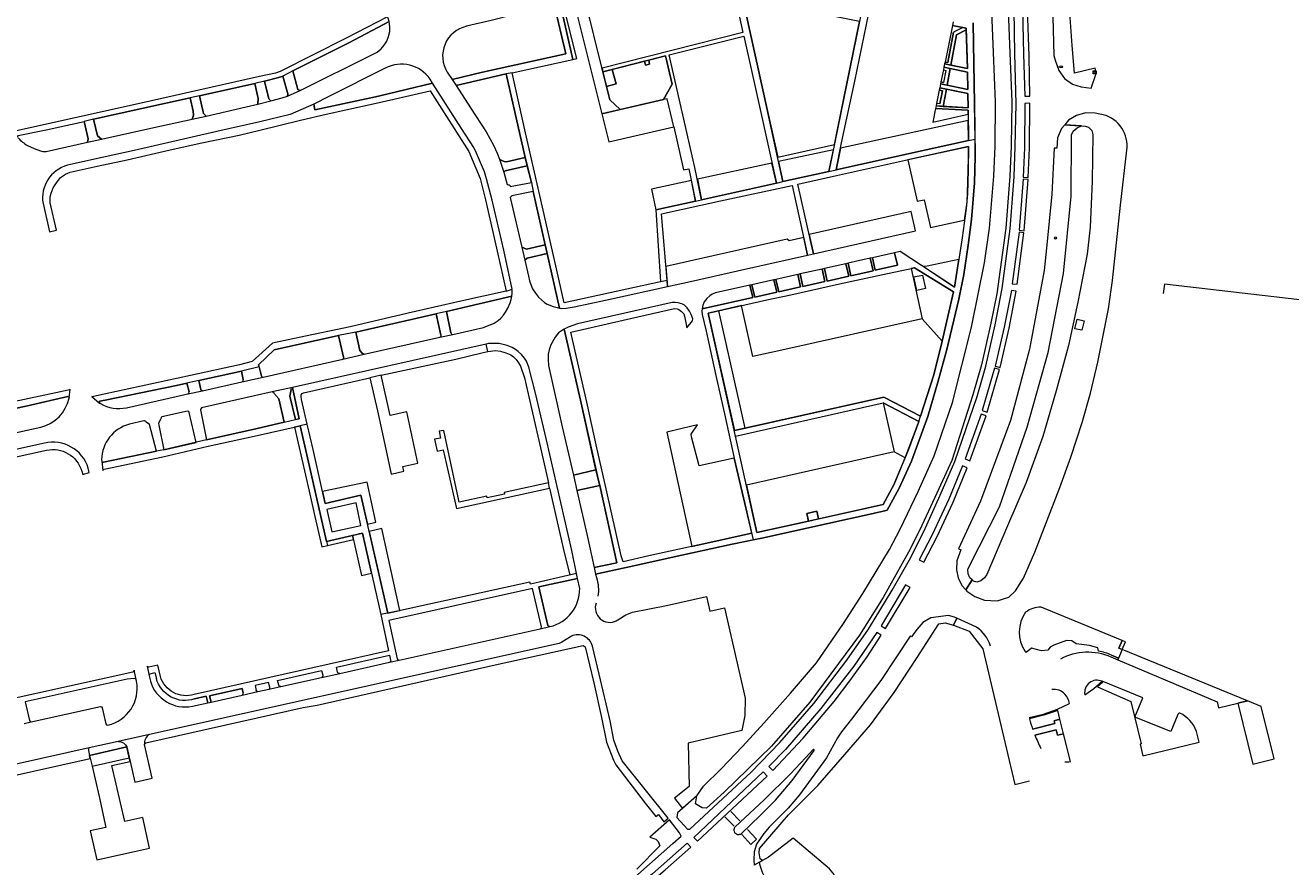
# Model space of a CAD drawing. Header units: metres. Extents: x 209813 to 223847, y 571801 to 587119.
# Tile 463 of 656: x 214583 to 214927, y 580906 to 581135. Entities that reach past the tile are written whole.
import ezdxf
from ezdxf.enums import TextEntityAlignment as Align

# ---------------------------------------------------------------- set-up
doc = ezdxf.new("R2010")
doc.units = ezdxf.units.M
for name, color, linetype, lineweight in [('B-RO-GK-BESCHOEIING-G', 8, 'GK-BESCHOEIING', 0), ('B-RO-GR-BEPLANTING_CULTUUR_BOSPLANTSOEN-GV', 8, 'Continuous', 0), ('B-RO-GR-BEPLANTING_CULTUUR_HEESTERS-GV', 8, 'Continuous', 0), ('B-RO-GR-GROENVOORZIENING-GV', 8, 'Continuous', 0), ('B-RO-GR-HAAG-GV', 8, 'Continuous', 0), ('B-RO-IE-MEUBILAIR_WEGMEUBILAIR-S', 8, 'Continuous', 0), ('B-RO-KL-DATA_CAI-S', 8, 'Continuous', 0), ('B-RO-KL-WATER_BRANDLEIDING_PUT-S', 8, 'Continuous', 0), ('B-RO-OG-TERREIN_CULTUURSCHEIDING-GV', 8, 'Continuous', 0), ('B-RO-OG-WEG-GV', 8, 'Continuous', 0), ('B-RO-VH-VERHARDING_GRASBETONSTEEN-GV', 8, 'Continuous', 0), ('B-RO-VH-VERHARDING_HALFVERHARDING_GRIND-GV', 8, 'Continuous', 0), ('B-RO-VH-VERHARDING_OPEN-GV', 8, 'Continuous', 0), ('B-RO-VH-VERHARDING_STRAATBAKSTEEN-GV', 8, 'Continuous', 0), ('B-RO-VH-VERHARDING_TEGEL-GV', 8, 'Continuous', 0), ('B-RO-VW-MARKERING-G', 8, 'Continuous', 0)]:
    doc.layers.add(name, color=color, linetype=linetype, lineweight=lineweight)
doc.styles.add('NLCS-ISO', font='txt')
doc.linetypes.add('GK-BESCHOEIING', pattern='A,30,-5,[1,NLCS.shx,S=1,R=0,X=0,Y=0],-5', length=40)

# ---------------------------------------------------------------- blocks, each defined once
blk = doc.blocks.new('SIE-WEG_PAAL_RECLAMEBORD-SO')
at = {"color": 0, "linetype": 'ByBlock', "lineweight": 18}
blk.add_circle((0, 0), 1.5, dxfattribs=at)
at = {"color": 0, "linetype": 'ByBlock', "lineweight": 18, "style": 'NLCS-ISO'}
blk.add_text('rb', height=1.5, dxfattribs=at).set_placement((0, 0.1), align=Align.MIDDLE_CENTER)
blk = doc.blocks.new('SKL-DATA_SIGNAAL_CAIKAST-SO')
at = {"color": 0, "linetype": 'ByBlock', "lineweight": 18}
for points in [[(-2, 2), (2, 2), (2, 1.68), (-2, 1.68)], [(-2, 1.52), (2, 1.52), (2, -2), (-2, -2)]]:
    blk.add_lwpolyline(points, close=True, dxfattribs=at)
at = {"color": 0, "linetype": 'ByBlock', "lineweight": 18, "style": 'NLCS-ISO'}
blk.add_text('cai', height=1.5, dxfattribs=at).set_placement((0, 0), align=Align.MIDDLE_CENTER)
blk = doc.blocks.new('SKL-WATER_BRANDKRAAN_BRANDPUT-SO')
at = {"color": 0, "linetype": 'ByBlock', "lineweight": 18}
blk.add_ellipse((0, 0), major_axis=(2.5, 0), ratio=0.54, dxfattribs=at)
at = {"color": 0, "linetype": 'ByBlock', "lineweight": 18, "style": 'NLCS-ISO'}
blk.add_text('bk', height=1.5, dxfattribs=at).set_placement((0.2, 0), align=Align.MIDDLE_CENTER)

msp = doc.modelspace()

# ---------------------------------------------------------------- linework, layer by layer
at = {"layer": 'B-RO-GK-BESCHOEIING-G', "flags": 128}
msp.add_lwpolyline([(214966.118, 581056.154), (214943.058, 581058.638), (214892.228, 581064.578), (214891.929, 581062.021)], dxfattribs=at)
at = {"layer": 'B-RO-GR-BEPLANTING_CULTUUR_BOSPLANTSOEN-GV', "flags": 128}
for points in [[(214663.366, 581008.22), (214664.096, 581004.909), (214673.787, 581007.208), (214675.573, 580999.376), (214677.906, 580999.867), (214675.511, 581010.79)], [(214671.535, 580996.288), (214673.991, 580985.416), (214676.704, 580986.029), (214674.25, 580996.916)], [(214681.135, 580975.179), (214684.402, 580975.82), (214679.484, 580998.155), (214676.037, 580997.339)]]:
    msp.add_lwpolyline(points, close=True, dxfattribs=at)
for points in [[(214802.563, 580904.031), (214801.16, 580905.63), (214791.29, 580913.974), (214784.597, 580908.779), (214782.972, 580907.894)], [(214782.972, 580907.894), (214782.209, 580907.478)]]:
    msp.add_lwpolyline(points, dxfattribs=at)
at = {"layer": 'B-RO-GR-BEPLANTING_CULTUUR_HEESTERS-GV'}
for points in [[(214692.608, 581120.296, 0.3810118), (214680.454, 581123.269)], [(214586.816, 581025.703, 0.2775082), (214594.529, 581033.539)], [(214864.058, 580962.742, -0.2327057), (214877.654, 580963.264)], [(214877.857, 580963.72, 0.0584305), (214874.326, 580964.822)], [(214875.28, 580956.629, 0.592196), (214870.579, 580952.981)], [(214865.171, 580953.094, 0.2542643), (214861.657, 580954.366)], [(214866.455, 580950.601, 0.1414738), (214865.171, 580953.094)]]:
    msp.add_lwpolyline(points, format="xyb", dxfattribs=at)
at = {"layer": 'B-RO-GR-BEPLANTING_CULTUUR_HEESTERS-GV', "flags": 128}
for points in [[(214680.454, 581123.269), (214665.1, 581115.566), (214661.002, 581113.538), (214661.325, 581111.924), (214677.773, 581115.528), (214678.972, 581115.803), (214693.316, 581119.232), (214692.608, 581120.296)], [(214594.136, 581034.06), (214583.175, 581031.506), (214573.786, 581029.468), (214575.035, 581023.619)], [(214654.834, 581035.938), (214654.534, 581034.159), (214656.009, 581027.764), (214657.053, 581028.004), (214655.204, 581036.509)], [(214594.529, 581033.539), (214594.546, 581033.706)], [(214575.585, 581023.232), (214586.816, 581025.703)], [(214664.484, 580994.656), (214659.859, 581015.017), (214657.31, 581026.084), (214655.805, 581025.744), (214659.781, 581008.335), (214661.306, 581001.381), (214663.155, 580993.212), (214664.731, 580993.568)], [(214874.326, 580964.822), (214874.088, 580965.741), (214871.889, 580966.306), (214868.202, 580966.836), (214867.105, 580967.576), (214865.611, 580967.708), (214862.215, 580966.465), (214861.161, 580965.903), (214860.513, 580965.047), (214858.779, 580964.885), (214856.119, 580965.649), (214854.628, 580964.417)], [(214877.654, 580963.264), (214879.556, 580962.458), (214879.751, 580962.919), (214877.857, 580963.72)], [(214668.061, 580958.771), (214681.589, 580961.785)], [(214870.575, 580952.974), (214873.062, 580954.692), (214875.28, 580956.629)], [(214855.441, 580946.738), (214859.361, 580947.677), (214863.15, 580949.024), (214866.455, 580950.601)]]:
    msp.add_lwpolyline(points, dxfattribs=at)
for points in [[(214671.789, 580995.163), (214671.535, 580996.288), (214664.484, 580994.656), (214664.731, 580993.568)], [(214922.096, 580935.537), (214918.497, 580949.769), (214914.805, 580951.283), (214912.225, 580950.657), (214916.304, 580934.131)]]:
    msp.add_lwpolyline(points, close=True, dxfattribs=at)
at = {"layer": 'B-RO-GR-GROENVOORZIENING-GV', "flags": 128}
for points in [[(214832.589, 581124.964), (214832.485, 581124.454), (214834.177, 581124.11), (214835.691, 581132.35), (214838.36, 581133.682), (214838.345, 581134.163), (214837.445, 581134.346), (214834.857, 581133.084)], [(214837.445, 581134.346), (214834.615, 581134.922), (214832.589, 581124.964), (214833.388, 581124.837), (214834.857, 581133.084)], [(214831.49, 581119.561), (214831.382, 581119.032), (214833.143, 581118.674), (214834.026, 581123.186), (214832.299, 581123.537), (214832.165, 581122.878), (214832.854, 581122.7), (214832.22, 581119.395)], [(214832.165, 581122.878), (214831.49, 581119.561), (214832.22, 581119.395)], [(214831.139, 581113.616), (214830.291, 581113.668), (214830.157, 581113.011), (214832.078, 581112.898), (214833.03, 581117.597), (214831.167, 581117.976), (214831.036, 581117.331)], [(214831.139, 581113.616), (214831.94, 581117.127), (214831.036, 581117.331), (214830.291, 581113.668)]]:
    msp.add_lwpolyline(points, dxfattribs=at)
for points in [[(214812.865, 581071.767), (214813.624, 581068.357), (214819.639, 581069.706), (214818.885, 581073.12)], [(214799.206, 581068.695), (214793.215, 581067.35), (214793.973, 581063.951), (214799.909, 581065.282)], [(214805.668, 581070.141), (214799.819, 581068.832), (214800.523, 581065.42), (214806.442, 581066.747)], [(214806.235, 581070.267), (214807.009, 581066.874), (214813.038, 581068.226), (214812.28, 581071.634)], [(214836.381, 581071.312), (214827.699, 581069.434), (214826.708, 581069.33), (214835.201, 581063.769)], [(214786.031, 581065.722), (214780.103, 581064.396), (214780.9, 581061.05), (214786.849, 581062.365)], [(214786.588, 581065.848), (214787.406, 581062.488), (214793.35, 581063.811), (214792.591, 581067.208)], [(214766.601, 581057.889), (214780.336, 581060.925), (214779.539, 581064.272), (214770.204, 581062.214), (214769.26, 581061.818), (214768.671, 581061.406), (214767.849, 581060.705), (214767.089, 581059.735), (214766.762, 581058.901)]]:
    msp.add_lwpolyline(points, close=True, dxfattribs=at)
at = {"layer": 'B-RO-GR-HAAG-GV', "flags": 128}
for points in [[(214838.36, 581133.682), (214838.345, 581134.163), (214837.445, 581134.346), (214834.857, 581133.084), (214833.388, 581124.837), (214832.589, 581124.964), (214832.485, 581124.454), (214834.177, 581124.11), (214835.691, 581132.35)], [(214831.382, 581119.032), (214833.143, 581118.674), (214834.026, 581123.186), (214832.299, 581123.537), (214832.165, 581122.878), (214832.854, 581122.7), (214832.22, 581119.395), (214831.49, 581119.561)], [(214830.291, 581113.668), (214830.157, 581113.011), (214832.078, 581112.898), (214833.03, 581117.597), (214831.167, 581117.976), (214831.036, 581117.331), (214831.94, 581117.127), (214831.139, 581113.616)]]:
    msp.add_lwpolyline(points, close=True, dxfattribs=at)
at = {"layer": 'B-RO-OG-TERREIN_CULTUURSCHEIDING-GV', "flags": 128}
for points in [[(214747.643, 580975.424), (214756.888, 580977.237), (214767.779, 580979.658), (214768.664, 580975.716), (214772.696, 580976.632), (214778.29, 580952.004), (214778.138, 580947.352), (214777.344, 580943.267), (214762.789, 580939.784), (214763.02, 580928.037), (214759.052, 580924.862), (214761.279, 580922.079), (214765.09, 580925.449), (214766.945, 580928.066), (214771.756, 580932.802), (214777.503, 580938.851), (214783.347, 580945.228), (214790.588, 580953.422), (214797.636, 580961.676), (214804.963, 580972.324), (214810.225, 580980.512), (214817.532, 580992.474), (214820.397, 580997.997), (214825.292, 581008.211), (214829.625, 581017.927), (214834.597, 581032.402), (214839.773, 581052.871), (214843.352, 581070.336), (214844.685, 581079.805), (214845.848, 581093.929), (214846.204, 581102.099), (214846.341, 581114.152), (214845.773, 581127.518), (214844.879, 581149.842)], [(214697.266, 581122.211), (214698.618, 581120.178), (214706.85, 581122.202), (214729.504, 581127.158), (214726.347, 581140.61), (214709.224, 581136.243), (214702.521, 581134.662)], [(214681.494, 581135.954), (214670.495, 581130.21), (214655.303, 581122.536)], [(214840.208, 581135.603), (214840.61, 581113.552), (214840.824, 581099.288), (214840.599, 581092.102), (214839.823, 581082.193), (214838.928, 581075.206), (214837.666, 581067.221), (214836.382, 581060.505), (214833.046, 581046.777), (214830.67, 581037.954), (214827.881, 581028.614), (214823.447, 581016.437), (214820.122, 581009.111), (214816.865, 581003.154), (214816.596, 581003.018), (214812.281, 581002.091), (214800.733, 580999.498), (214783.253, 580995.653), (214774.774, 580993.932), (214758.182, 580990.256), (214747.995, 580987.979), (214737.628, 580985.761), (214737.852, 580984.8)], [(214655.303, 581122.536), (214656.704, 581117.465), (214657.316, 581117.253), (214677.006, 581127)], [(214588.075, 581100.638), (214588.248, 581100.663), (214599.473, 581103.164), (214599.708, 581104.092), (214598.633, 581108.805)], [(214583.178, 581102.276), (214584.965, 581101.437), (214586.693, 581100.793)], [(214831.854, 581049.09), (214834.881, 581062.478), (214824.279, 581069.017), (214823.397, 581068.808), (214826.418, 581055.167)], [(214698.796, 581050.925), (214707.166, 581052.81), (214710.044, 581053.997), (214711.131, 581054.657), (214711.875, 581055.359), (214712.583, 581056.138), (214713.126, 581056.945), (214713.761, 581058.067), (214714.426, 581059.47), (214714.703, 581060.444), (214714.845, 581061.304), (214697.039, 581057.135), (214698.306, 581051.298)], [(214778.305, 581025.422), (214815.963, 581033.89), (214825.921, 581028.692), (214829.512, 581039.936), (214831.854, 581049.09), (214826.418, 581055.167), (214788.206, 581046.634), (214780.37, 581044.898), (214777.291, 581058.734), (214771.13, 581057.332)], [(214695.559, 581050.681), (214694.235, 581056.494), (214672.42, 581051.523), (214673.529, 581046.528), (214674.2, 581045.849), (214674.456, 581045.65), (214674.744, 581045.501), (214695.284, 581050.131)], [(214669.111, 581044.71), (214667.746, 581050.596), (214650.249, 581046.677), (214646.024, 581042.676), (214646.797, 581039.528)], [(214641.835, 581038.63), (214641.326, 581040.943), (214629.732, 581038.393), (214630.322, 581035.971)], [(214647.263, 581039.315), (214668.901, 581044.199)], [(214627.151, 581035.284), (214626.544, 581037.689), (214623.685, 581037.06), (214604.278, 581033.052), (214602.803, 581032.729), (214602.735, 581032.494), (214602.806, 581032.259), (214603.007, 581032.096)], [(214630.748, 581035.615), (214641.471, 581038.049)], [(214610.138, 581030.976), (214626.81, 581034.74)], [(214630.26, 581030.413), (214631.867, 581022.284), (214645.581, 581025.371), (214652.953, 581027.063), (214651.514, 581033.417), (214650.186, 581034.911)], [(214649.717, 581035.268), (214630.508, 581030.934)], [(214821.763, 581017.393), (214825.032, 581026.006), (214825.443, 581027.249), (214815.769, 581032.299), (214818.769, 581018.955)], [(214614.832, 581027.415), (214610.886, 581026.495)], [(214619.457, 581027.96), (214618.816, 581026.805), (214618.86, 581026.258), (214620.293, 581019.536), (214629.062, 581021.544), (214627.17, 581029.682)], [(214626.68, 581030.06), (214619.747, 581028.498)], [(214603.822, 581016.155), (214618.231, 581019.142), (214616.382, 581026.393), (214615.438, 581027.063)], [(214603.33, 581016.848), (214603.362, 581016.474)], [(214733.305, 580981.817), (214732.697, 580984.58), (214722.202, 580982.26), (214724.646, 580971.791)], [(214722.874, 580971.428), (214720.425, 580981.871), (214681.386, 580973.164), (214683.707, 580962.708)], [(214880.739, 580965.253), (214879.843, 580965.62), (214880.739, 580967.736), (214858.697, 580976.775)], [(214743.244, 580973.071), (214744.132, 580973.57)], [(214841.144, 580971.36), (214835.767, 580973.819), (214834.913, 580971.903), (214839.192, 580970.213), (214842.883, 580965.463), (214851.602, 580928.568), (214855.533, 580929.522)], [(214684.226, 580962.372), (214722.534, 580970.905)], [(214877.857, 580963.72), (214879.751, 580962.919)], [(214612.187, 580957.362), (214610.32, 580957.215), (214582.6, 580951.078), (214583.776, 580945.927)], [(214612.825, 580956.617), (214612.722, 580957.078)], [(214616.253, 580958.145), (214616.583, 580956.691)], [(214649.061, 580955.004), (214648.741, 580956.308), (214645.045, 580955.466), (214645.315, 580954.159)], [(214652.026, 580955.2), (214663.093, 580957.665)], [(214895.844, 580947.609), (214893.932, 580942.935), (214884.233, 580946.902), (214886.359, 580952.098), (214875.28, 580956.629), (214875.491, 580956.388), (214874.075, 580955.152), (214883.067, 580951.08), (214885.905, 580939.598), (214885.595, 580939.521)], [(214628.025, 580949.854), (214632.171, 580950.777), (214631.775, 580952.544), (214628.598, 580951.806)], [(214641.811, 580953.386), (214641.51, 580954.657), (214632.65, 580952.704), (214633.075, 580950.979), (214641.51, 580952.858)], [(214645.812, 580953.816), (214648.764, 580954.473)], [(214584.224, 580945.588), (214602.999, 580949.741)], [(214603.501, 580949.373), (214604.468, 580945.036)], [(214856.411, 580943.613), (214862.417, 580945.107), (214862.222, 580945.893), (214863.82, 580946.291), (214863.219, 580948.708), (214859.456, 580947.371), (214855.516, 580946.427)], [(214605.011, 580944.701), (214605.031, 580944.706)], [(214866.672, 580934.825), (214864.805, 580942.331), (214863.207, 580941.934), (214862.846, 580943.386), (214857.038, 580941.941)], [(214885.595, 580939.521), (214886.374, 580936.312), (214901.665, 580940.025), (214900.945, 580943.014)], [(214600.736, 580933.548), (214602.63, 580925.291), (214604.477, 580916.86), (214600.26, 580915.941), (214602.011, 580908.095), (214612.244, 580910.356), (214616.325, 580911.245), (214614.497, 580919.59), (214609.689, 580918.466), (214606.128, 580933.694), (214611.066, 580934.849), (214610.848, 580935.817)]]:
    msp.add_lwpolyline(points, dxfattribs=at)
for points in [[(214809.38, 581136.005), (214808.468, 581136.143), (214792.581, 581139.315), (214783.585, 581141.086), (214781.042, 581141.84), (214780.246, 581142.255), (214779.164, 581143.068), (214778.373, 581143.865), (214776.935, 581145.774), (214776.708, 581146.197), (214784.43, 581111.257), (214787.104, 581099.063), (214802.536, 581102.546), (214805.042, 581114.722)], [(214730.282, 581138.762), (214732.215, 581139.276), (214731.972, 581140.247), (214728.35, 581139.282), (214731.429, 581125.624), (214732.47, 581125.884), (214729.315, 581138.505)], [(214834.177, 581124.11), (214838.684, 581123.193), (214838.36, 581133.682), (214835.691, 581132.35)], [(214750.926, 581125.166), (214742.111, 581122.921), (214743.17, 581119.051), (214740.607, 581118.32), (214741.513, 581114.679), (214744.303, 581112.017), (214756.09, 581114.745), (214758.406, 581118.97), (214756.652, 581126.625), (214752.067, 581125.457), (214752.304, 581124.35), (214751.154, 581124.104)], [(214653.886, 581115.712), (214653.985, 581116.278), (214652.556, 581121.133), (214651.102, 581120.617), (214647.639, 581119.762), (214648.781, 581114.958), (214649.301, 581114.391), (214652.411, 581115.23)], [(214699.678, 581118.585), (214703.618, 581112.542), (214707.858, 581105.952), (214709.849, 581102.385), (214710.877, 581100.188), (214711.479, 581098.565), (214712.111, 581098.179), (214712.793, 581097.905), (214713.351, 581097.848), (214718.482, 581098.981), (214713.301, 581121.724)], [(214834.026, 581123.186), (214833.143, 581118.674), (214838.781, 581117.527), (214838.701, 581122.235)], [(214629.928, 581115.75), (214631.04, 581110.974), (214631.741, 581110.283), (214642.604, 581112.768), (214645.808, 581113.543), (214645.877, 581115.073), (214644.99, 581119.153)], [(214832.078, 581112.898), (214838.858, 581112.501), (214838.799, 581116.424), (214833.03, 581117.597)], [(214603.263, 581104.011), (214617.573, 581107.146), (214627.911, 581109.448), (214628.292, 581110.549), (214628.203, 581111.592), (214627.408, 581115.246), (214601.155, 581109.41), (214602.232, 581104.889)], [(214838.875, 581110.747), (214838.864, 581111.851), (214830.027, 581112.37), (214829.255, 581108.576)], [(214839.945, 580984.22), (214838.212, 580981.476), (214838.541, 580981.106), (214840.676, 580979.644), (214843.293, 580978.669), (214846.809, 580978.51), (214849.909, 580979.494), (214851.732, 580981.213), (214853.921, 580984.692), (214856.996, 580991.723), (214863.771, 581009.33), (214866.824, 581017.572), (214869.899, 581027.012), (214872.11, 581034.921), (214874.144, 581043.345), (214877.065, 581057.898), (214878.14, 581065.584), (214880.308, 581086.053), (214882.005, 581101.009), (214882.072, 581101.793), (214882.07, 581102.579), (214881.997, 581103.362), (214881.855, 581104.135), (214881.646, 581104.893), (214881.369, 581105.629), (214881.028, 581106.338), (214880.626, 581107.013), (214880.165, 581107.65), (214879.649, 581108.244), (214879.082, 581108.789), (214878.469, 581109.282), (214877.815, 581109.718), (214877.125, 581110.095), (214876.404, 581110.408), (214873.404, 581111.07), (214870.734, 581111.12), (214868.354, 581110.386), (214866.175, 581109.132), (214865.128, 581107.886), (214870.684, 581107.532), (214871.633, 581107.227), (214872.488, 581106.333), (214872.742, 581105.269), (214872.555, 581092.58), (214872.059, 581080.022), (214871.271, 581072.722), (214868.709, 581059.724), (214866.123, 581047.927), (214862.803, 581035.598), (214859.16, 581023.158), (214854.644, 581010.655), (214849.549, 580998.916), (214844.004, 580985.667), (214843.353, 580984.714), (214842.295, 580983.919), (214841.286, 580983.588), (214840.34, 580983.877)], [(214838.891, 581109.078), (214804.195, 581101.533), (214802.964, 581095.621), (214822.164, 581099.876), (214838.944, 581103.615)], [(214802.24, 581101.108), (214787.365, 581097.874), (214788.552, 581092.463), (214801.029, 581095.224)], [(214837.877, 581081.936), (214838.582, 581086.843), (214838.786, 581092.302), (214838.952, 581098.84), (214838.938, 581101.977), (214822.47, 581098.409), (214824.985, 581087.124), (214826.954, 581087.512), (214828.69, 581079.962), (214837.343, 581081.892)], [(214719.014, 581096.752), (214713.017, 581095.337), (214712.674, 581094.978), (214713.564, 581091.622), (214713.951, 581091.618), (214714.141, 581091.564), (214714.354, 581091.334), (214714.427, 581091.091), (214720.155, 581092.231)], [(214785.562, 581097.482), (214765.291, 581093.073), (214766.435, 581087.533), (214786.769, 581092.001)], [(214753.999, 581084.782), (214764.779, 581087.18), (214763.637, 581092.714), (214752.791, 581090.356)], [(214717.557, 581074.631), (214718.788, 581074.111), (214723.944, 581075.269), (214720.622, 581089.787), (214714.842, 581088.547), (214714.392, 581088.172)], [(214824.559, 581079.04), (214823.38, 581084.331), (214795.648, 581078.118), (214796.837, 581072.806)], [(214757.182, 581063.934), (214763.371, 581065.291), (214776.179, 581068.188), (214795.241, 581072.449), (214794.187, 581077.257), (214790.22, 581076.368), (214789.653, 581076.775), (214756.724, 581069.398)], [(214718.404, 581071.051), (214719.362, 581066.776), (214719.677, 581065.464), (214719.995, 581064.471), (214720.503, 581063.321), (214721.262, 581062.093), (214722.075, 581061.067), (214723.71, 581059.613), (214724.491, 581059.097), (214726.045, 581058.468), (214727.121, 581058.188), (214727.795, 581058.073), (214724.462, 581072.889), (214719.038, 581071.67)], [(214827.26, 581063.405), (214824.91, 581062.881), (214824.097, 581066.525), (214826.447, 581067.049)], [(214778.305, 581025.422), (214771.13, 581057.332), (214768.183, 581056.662), (214775.332, 581024.753)], [(214869.788, 581052.033), (214867.899, 581052.469), (214868.495, 581055.067), (214870.413, 581054.595)], [(214731.58, 581012.679), (214737.713, 581014.084), (214733.493, 581032.994), (214729.109, 581052.376), (214728.624, 581052.101), (214727.549, 581051.326), (214726.595, 581050.182), (214725.467, 581048.087), (214725.006, 581046.746), (214724.738, 581045.543), (214724.682, 581044.057), (214724.817, 581042.456), (214728.57, 581025.813)], [(214765.301, 581026.338), (214756.998, 581024.36), (214763.734, 580993.255), (214765.765, 580993.695), (214780.038, 580996.881), (214778.221, 581004.93), (214775.291, 581017.273), (214765.729, 581015.188), (214763.637, 581023.036), (214763.545, 581023.824)], [(214795.522, 581000.165), (214795.045, 581002.249), (214797.743, 581002.866), (214798.223, 581000.766), (214815.817, 581004.716), (214818.635, 581010.067), (214821.763, 581017.393), (214818.769, 581018.955), (214778.613, 581009.926), (214781.454, 580997.045)], [(214737.218, 580987.516), (214743.391, 580988.839), (214738.758, 581009.83), (214732.54, 581008.461), (214735.31, 580996.244)], [(214664.573, 581003.306), (214665.907, 580997.274), (214673.813, 580999.005), (214672.52, 581005.164)], [(214912.225, 580950.657), (214914.805, 580951.283), (214880.739, 580965.253), (214879.556, 580962.458), (214906.569, 580951.027), (214906.975, 580949.382)], [(214600.736, 580933.548), (214610.848, 580935.817), (214610.17, 580938.758), (214600.072, 580936.484)]]:
    msp.add_lwpolyline(points, close=True, dxfattribs=at)
at = {"layer": 'B-RO-OG-TERREIN_CULTUURSCHEIDING-GV'}
for points in [[(214677.006, 581127, 0.3609573), (214681.494, 581135.954)], [(214702.521, 581134.662, 0.5153998), (214697.266, 581122.211)], [(214580.678, 581104.363, 0.086967), (214583.178, 581102.276)], [(214586.693, 581100.793, 0.1209412), (214588.075, 581100.638)], [(214698.306, 581051.298, 0.4319723), (214698.796, 581050.925)], [(214641.471, 581038.049, 0.4070832), (214641.835, 581038.63)], [(214646.797, 581039.528, 0.3109343), (214647.263, 581039.315)], [(214626.81, 581034.74, 0.3936022), (214627.151, 581035.284)], [(214603.007, 581032.096, 0.1803613), (214610.138, 581030.976)], [(214630.508, 581030.934, 0.3977388), (214630.26, 581030.413)], [(214615.438, 581027.063, 0.3720251), (214614.832, 581027.415)], [(214619.747, 581028.498, 0.4084662), (214619.457, 581027.96)], [(214627.17, 581029.682, 0.3988164), (214626.68, 581030.06)], [(214610.886, 581026.495, 0.3357186), (214603.33, 581016.848)], [(214603.362, 581016.474, 0.379053), (214603.822, 581016.155)], [(214737.852, 580984.8, -0.1168683), (214738.234, 580979.752)], [(214725.191, 580971.496, 0.3552433), (214733.293, 580981.809)], [(214737.759, 580977.89, 0.6863067), (214743.283, 580973.09)], [(214858.697, 580976.775, 0.1745613), (214854.513, 580975.395)], [(214744.132, 580973.57, -0.0974558), (214747.643, 580975.424)], [(214854.513, 580975.395, 0.3143719), (214854.372, 580964.755)], [(214722.534, 580970.905, 0.3948261), (214722.874, 580971.428)], [(214844.97, 580966.179, 0.1735622), (214841.144, 580971.36)], [(214683.707, 580962.708, 0.4082594), (214684.226, 580962.372)], [(214854.372, 580964.755, 0.0160646), (214854.628, 580964.417)], [(214616.578, 580958.652, 0.3993843), (214616.253, 580958.145)], [(214605.031, 580944.706, 0.4046302), (214612.825, 580956.617)], [(214612.722, 580957.078, 0.4040003), (214612.187, 580957.362)], [(214616.583, 580956.691, 0.3900234), (214628.025, 580949.854)], [(214628.598, 580951.806, -0.4310515), (214618.222, 580957.357)], [(214648.764, 580954.473, 0.4128375), (214649.061, 580955.004)], [(214641.51, 580952.858, 0.4038769), (214641.811, 580953.386)], [(214602.999, 580949.741, -0.3862499), (214603.501, 580949.373)], [(214583.776, 580945.927, 0.3033239), (214584.224, 580945.588)], [(214604.468, 580945.036, 0.4042528), (214605.011, 580944.701)], [(214855.516, 580946.427, 0.0159594), (214856.411, 580943.613)], [(214896.434, 580947.977, 0.3887222), (214895.844, 580947.609)], [(214900.945, 580943.014, 0.1975969), (214896.434, 580947.977)], [(214857.038, 580941.941, 0.0209924), (214858.634, 580938.374)], [(214865.141, 580934.709, 0.0494071), (214866.672, 580934.825)]]:
    msp.add_lwpolyline(points, format="xyb", dxfattribs=at)
at = {"layer": 'B-RO-OG-WEG-GV', "flags": 128}
for points in [[(214861.928, 581137.217), (214862.212, 581126.777), (214862.533, 581125.448), (214863.498, 581122.656), (214865.047, 581120.515), (214867.218, 581118.907), (214869.573, 581118.224), (214872.339, 581117.864), (214873.709, 581121.843), (214873.362, 581123.319), (214867.811, 581121.95), (214867.173, 581129.464), (214866.209, 581142.209)], [(214855.039, 581139.42), (214853.686, 581139.342), (214853.912, 581127.05), (214854.262, 581115.649), (214855.626, 581115.694), (214855.459, 581126.524)], [(214855.215, 581093.582), (214855.533, 581101.56), (214855.656, 581113.744), (214854.322, 581113.681), (214854.155, 581101.667), (214853.821, 581093.668)], [(214860.198, 581074.385), (214859.586, 581068.29), (214855.585, 581046.888), (214850.349, 581027.517), (214842.217, 581005.624), (214836.288, 580992.654), (214836.9, 580992.374), (214835.813, 580989.388), (214835.754, 580986.939), (214836.184, 580984.773), (214837.122, 580982.7), (214838.212, 580981.476), (214839.945, 580984.22), (214839.371, 580984.72), (214838.842, 580985.834), (214838.781, 580986.99), (214839.159, 580987.868), (214847.391, 581004.057), (214854.88, 581025.674), (214860.627, 581046.039), (214864.803, 581067.475), (214866.88, 581088.525), (214866.95, 581105.171), (214867.437, 581106.16), (214868.543, 581107.101), (214869.649, 581107.598), (214865.128, 581107.886), (214864.266, 581106.86), (214863.21, 581104.37), (214862.99, 581101.541), (214862.26, 581101.543), (214861.665, 581089.009)], [(214852.765, 581079.21), (214854.085, 581079.052), (214855.194, 581093.068), (214853.8, 581093.158)], [(214852.197, 581064.537), (214854.038, 581078.544), (214852.723, 581078.706), (214850.89, 581064.701)], [(214847.54, 581041.938), (214850.012, 581052.581), (214851.952, 581062.677), (214850.648, 581062.852), (214848.67, 581052.873), (214846.222, 581042.326)], [(214842.714, 581030.234), (214844.048, 581029.811), (214847.368, 581041.333), (214846.044, 581041.711)], [(214839.367, 581016.542), (214843.745, 581028.795), (214842.42, 581029.225), (214838.096, 581017.054)], [(214826.85, 580988.977), (214830.436, 580995.965), (214834.79, 581005.277), (214838.604, 581014.664), (214837.324, 581015.184), (214833.599, 581006.159), (214829.084, 580996.469), (214825.58, 580989.615)], [(214823.082, 580982.086), (214821.834, 580982.821), (214815.248, 580971.664), (214816.454, 580970.944)], [(214785.775, 580932.36), (214794.024, 580941.128), (214802.418, 580951.163), (214806.714, 580956.745), (214811.434, 580963.287), (214815.27, 580969.138), (214814.055, 580969.912), (214807.809, 580960.742), (214798.874, 580949.179), (214789.275, 580938.103), (214784.667, 580933.462)], [(214784.286, 580930.845), (214783.202, 580931.987), (214764.282, 580914.172), (214765.295, 580913.136)], [(214748.072, 580900.039), (214748.962, 580898.921), (214756.504, 580905.407), (214763.459, 580911.535), (214762.513, 580912.595), (214753.047, 580904.252)]]:
    msp.add_lwpolyline(points, close=True, dxfattribs=at)
for points in [[(214849.747, 581138.931), (214850.176, 581127.497), (214850.744, 581114.131), (214850.607, 581102.078), (214850.251, 581093.908), (214849.088, 581079.784), (214846.703, 581061.903), (214845.072, 581053.969), (214842.483, 581042.602), (214840.115, 581034.459), (214834.455, 581016.619), (214830.339, 581007.75), (214825.744, 580997.752), (214822.627, 580991.676), (214815.821, 580979.403), (214809.333, 580969.148), (214795.841, 580950.947), (214785.435, 580938.972), (214772.586, 580926.492), (214767.72, 580922.162), (214766.558, 580922.177), (214764.786, 580923.344), (214765.09, 580925.449), (214759.9, 580920.86), (214759.722, 580919.574), (214762.635, 580916.414), (214763.2, 580916.377), (214779.871, 580931.874), (214787.691, 580939.958), (214796.966, 580950.584), (214805.926, 580962.327), (214811.768, 580970.811), (214818.264, 580981.368), (214822.938, 580989.633), (214826.845, 580997.298), (214831.296, 581007.228), (214835.278, 581016.393), (214841.328, 581034.002), (214843.665, 581042.28), (214846.231, 581053.54), (214848.138, 581063.385), (214850.326, 581079.609), (214851.392, 581093.721), (214851.646, 581102.029), (214851.931, 581113.59), (214851.604, 581127.244), (214851.401, 581139.043)], [(214782.209, 580907.478), (214782.972, 580907.894), (214782.334, 580908.382), (214782.094, 580909.975), (214782.146, 580911.198), (214790.036, 580920.312), (214798.011, 580928.312), (214805.38, 580936.732), (214812.302, 580944.804), (214818.765, 580953.558), (214824.98, 580963.097), (214830.946, 580972.197), (214832.615, 580972.55), (214834.913, 580971.903), (214835.767, 580973.819), (214835.179, 580974.081), (214833.513, 580974.462), (214828.703, 580973.886), (214826.523, 580972.626), (214824.898, 580970.725), (214823.979, 580969.312), (214823.466, 580968.703), (214823.09, 580968.857), (214815.116, 580956.861), (214807.163, 580946.342), (214804.434, 580942.865), (214803.405, 580941.285), (214800.339, 580935.823), (214793.014, 580925.714), (214789.949, 580922.117), (214784.751, 580916.927), (214783.349, 580915.216), (214781.356, 580912.385), (214780.707, 580910.295), (214780.638, 580908.051), (214780.726, 580906.67)], [(214742.788, 580898.498), (214758.643, 580912.551), (214760.856, 580914.481), (214760.446, 580915.423), (214757.716, 580918.928), (214752.38, 580914.21), (214753.984, 580913.728), (214754.64, 580913.111), (214755.054, 580911.908), (214748.82, 580905.578)], [(214782.209, 580907.478), (214780.726, 580906.67)]]:
    msp.add_lwpolyline(points, dxfattribs=at)
at = {"layer": 'B-RO-OG-WEG-GV'}
msp.add_lwpolyline([(214783.864, 580903.033, -0.1194081), (214782.209, 580907.478)], format="xyb", dxfattribs=at)
at = {"layer": 'B-RO-VH-VERHARDING_GRASBETONSTEEN-GV', "flags": 128}
for points in [[(214712.674, 581094.978), (214713.017, 581095.337), (214719.014, 581096.752), (214718.482, 581098.981), (214713.351, 581097.848), (214712.793, 581097.905), (214712.111, 581098.179), (214711.479, 581098.565)], [(214717.557, 581074.631), (214718.404, 581071.051), (214719.038, 581071.67), (214724.462, 581072.889), (214723.944, 581075.269), (214718.788, 581074.111)], [(214737.713, 581014.084), (214731.58, 581012.679), (214732.54, 581008.461), (214738.758, 581009.83)]]:
    msp.add_lwpolyline(points, close=True, dxfattribs=at)
at = {"layer": 'B-RO-VH-VERHARDING_HALFVERHARDING_GRIND-GV', "flags": 128}
msp.add_lwpolyline([(214880.739, 580967.736), (214879.843, 580965.62), (214880.739, 580965.253), (214881.634, 580967.369)], close=True, dxfattribs=at)
at = {"layer": 'B-RO-VH-VERHARDING_OPEN-GV', "flags": 128}
for points in [[(214750.926, 581125.166), (214751.154, 581124.104), (214752.304, 581124.35), (214752.067, 581125.457)], [(214740.607, 581118.32), (214743.17, 581119.051), (214742.111, 581122.921), (214739.62, 581122.286)], [(214798.223, 581000.766), (214797.743, 581002.866), (214795.045, 581002.249), (214795.522, 581000.165)]]:
    msp.add_lwpolyline(points, close=True, dxfattribs=at)
for points in [[(214616.391, 580942.147), (214607.856, 580940.247)], [(214610.17, 580938.758), (214611.066, 580934.849)], [(214611.066, 580934.849), (214612.337, 580929.198), (214617.033, 580930.254), (214615.015, 580939.414)]]:
    msp.add_lwpolyline(points, dxfattribs=at)
at = {"layer": 'B-RO-VH-VERHARDING_OPEN-GV'}
msp.add_lwpolyline([(214607.856, 580940.247, -0.3099767), (214610.17, 580938.758)], format="xyb", dxfattribs=at)
at = {"layer": 'B-RO-VH-VERHARDING_STRAATBAKSTEEN-GV', "flags": 128}
for points in [[(214744.303, 581112.017), (214741.513, 581114.679), (214734.952, 581141.041), (214731.972, 581140.247), (214739.316, 581110.864)], [(214777.294, 580915.275), (214782.313, 580920.09), (214786.492, 580924.331), (214791.06, 580929.681), (214797.054, 580937.795), (214797.013, 580937.965), (214796.893, 580938.062), (214796.74, 580938.073), (214794.684, 580935.82), (214790.549, 580931.444), (214783.403, 580924.373), (214775.525, 580917.049), (214775.397, 580916.875), (214775.301, 580916.682), (214775.239, 580916.476), (214775.213, 580916.262), (214775.224, 580916.046), (214775.272, 580915.836), (214775.41, 580915.543), (214775.541, 580915.372), (214775.7, 580915.226), (214775.881, 580915.11), (214776.184, 580914.997), (214776.398, 580914.966), (214776.613, 580914.973), (214776.824, 580915.016), (214777.025, 580915.095)]]:
    msp.add_lwpolyline(points, close=True, dxfattribs=at)
for points in [[(214863.82, 580946.291), (214862.222, 580945.893), (214862.417, 580945.107), (214856.411, 580943.613)], [(214857.038, 580941.941), (214862.846, 580943.386), (214863.207, 580941.934), (214864.805, 580942.331), (214863.82, 580946.291)]]:
    msp.add_lwpolyline(points, dxfattribs=at)
at = {"layer": 'B-RO-VH-VERHARDING_TEGEL-GV', "flags": 128}
for points in [[(214693.274, 581137.703), (214707.865, 581141.349), (214722.323, 581145.01), (214737.087, 581148.95), (214746.575, 581151.315), (214766.533, 581156.399), (214780.505, 581159.994), (214783.997, 581161.02), (214784.771, 581161.011), (214798.722, 581158.343), (214813.328, 581155.415), (214811.268, 581145.368), (214809.38, 581136.005), (214805.042, 581114.722), (214801.029, 581095.224), (214802.964, 581095.621), (214804.498, 581102.989), (214808.034, 581119.728), (214815.077, 581153.764)], [(214714.892, 581122.048), (214731.429, 581125.624), (214728.35, 581139.282), (214734.952, 581141.041), (214750.018, 581144.975), (214769.774, 581150.164), (214770.576, 581150.345), (214771.529, 581150.372), (214772.492, 581150.119), (214773.272, 581149.59), (214773.862, 581148.96), (214774.174, 581148.499), (214774.456, 581147.62), (214777.654, 581133.007), (214739.378, 581123.256), (214739.62, 581122.286), (214756.652, 581126.625), (214758.406, 581118.97), (214756.09, 581114.745)], [(214758.842, 581107.311), (214761.522, 581095.615), (214762.969, 581095.946), (214764.779, 581087.18), (214766.435, 581087.533), (214764.62, 581096.324), (214757.622, 581126.872), (214777.874, 581132.03), (214779.992, 581122.65), (214786.769, 581092.001), (214788.552, 581092.463), (214784.43, 581111.257), (214776.708, 581146.197)], [(214655.303, 581122.536), (214670.495, 581130.21), (214681.494, 581135.954), (214681.226, 581136.858), (214681.054, 581137.254), (214669.792, 581131.47), (214660.827, 581126.903), (214651.885, 581122.411), (214650.635, 581121.931), (214646.244, 581120.992), (214613.229, 581113.585), (214597.365, 581110.039), (214579.873, 581106.156), (214579.549, 581106.148), (214579.243, 581106.26), (214580.568, 581104.499)], [(214726.347, 581140.61), (214729.504, 581127.158), (214706.85, 581122.202), (214698.618, 581120.178), (214699.678, 581118.585), (214713.301, 581121.724)], [(214834.814, 581135.899), (214834.615, 581134.922), (214838.345, 581134.163), (214838.684, 581123.193), (214832.485, 581124.454), (214832.299, 581123.537), (214838.701, 581122.235), (214838.781, 581117.527), (214831.382, 581119.032), (214831.167, 581117.976), (214838.799, 581116.424), (214838.858, 581112.501), (214830.157, 581113.011), (214830.027, 581112.37), (214838.864, 581111.851), (214838.944, 581103.615), (214840.799, 581104.028), (214840.61, 581113.552), (214840.208, 581135.603)], [(214647.639, 581119.762), (214651.102, 581120.617), (214652.556, 581121.133)], [(214587.407, 581086.501), (214589.129, 581078.787), (214591.037, 581079.21), (214589.382, 581086.685), (214589.377, 581088.302), (214589.579, 581089.278), (214590.206, 581090.769), (214591.035, 581092.156), (214592.169, 581093.578), (214593.513, 581094.514), (214594.827, 581094.982), (214602.148, 581096.634), (214610.321, 581098.392), (214621.985, 581101.112), (214630.604, 581103.004), (214640.762, 581105.118), (214646.328, 581106.476), (214657.355, 581109.127), (214664.358, 581110.758), (214679.625, 581114.145), (214692.628, 581117.156), (214696.485, 581111.168), (214703.148, 581100.623), (214706.237, 581093.258), (214707.68, 581087.475), (214710.074, 581077.212), (214713.282, 581062.696), (214714.976, 581063.197), (214712.626, 581073.829), (214709.458, 581087.442), (214707.963, 581093.2), (214707.376, 581095.099), (214705.2, 581100.204), (214704.469, 581101.686), (214701.191, 581106.92), (214693.316, 581119.232), (214678.972, 581115.803), (214677.773, 581115.528), (214661.325, 581111.924), (214661.002, 581113.538), (214654.606, 581110.721), (214646.366, 581108.672), (214634.678, 581106.054), (214612.205, 581100.935), (214603.47, 581098.971), (214594.045, 581096.913)], [(214629.928, 581115.75), (214644.99, 581119.153)], [(214601.155, 581109.41), (214627.408, 581115.246)], [(214580.679, 581104.982), (214588.225, 581106.504), (214598.633, 581108.805)], [(214757.044, 581065.585), (214755.523, 581083.735), (214771.577, 581087.228), (214791.08, 581091.43), (214795.241, 581072.449), (214796.837, 581072.806), (214792.595, 581091.755), (214803.112, 581094.12), (214824.336, 581098.822), (214838.938, 581101.977), (214838.913, 581095.551), (214838.749, 581089.102), (214838.373, 581085.157), (214837.229, 581077.156), (214835.201, 581063.769), (214820.407, 581073.455), (214818.885, 581073.12), (214819.639, 581069.706), (214813.624, 581068.357), (214812.865, 581071.767), (214812.28, 581071.634), (214813.038, 581068.226), (214807.009, 581066.874), (214806.235, 581070.267), (214805.668, 581070.141), (214806.442, 581066.747), (214800.523, 581065.42), (214799.819, 581068.832), (214799.206, 581068.695), (214799.909, 581065.282), (214793.973, 581063.951), (214793.215, 581067.35), (214792.591, 581067.208), (214793.35, 581063.811), (214787.406, 581062.488), (214786.588, 581065.848), (214786.031, 581065.722), (214786.849, 581062.365), (214780.9, 581061.05), (214780.103, 581064.396), (214779.539, 581064.272), (214780.336, 581060.925), (214766.601, 581057.889), (214766.528, 581057.33), (214766.592, 581056.338), (214767.631, 581051.805), (214770.335, 581039.771), (214772.806, 581028.504), (214775.291, 581017.273), (214778.221, 581004.93), (214780.444, 580995.083), (214783.253, 580995.653), (214800.733, 580999.498), (214812.281, 581002.091), (214816.596, 581003.018), (214816.865, 581003.154), (214820.122, 581009.111), (214823.447, 581016.437), (214827.881, 581028.614), (214830.67, 581037.954), (214833.046, 581046.777), (214836.382, 581060.505), (214837.666, 581067.221), (214838.928, 581075.206), (214839.823, 581082.193), (214840.599, 581092.102), (214840.824, 581099.288), (214840.799, 581104.028)], [(214838.944, 581103.615), (214822.164, 581099.876), (214802.964, 581095.621)], [(214801.029, 581095.224), (214788.552, 581092.463)], [(214786.769, 581092.001), (214766.435, 581087.533)], [(214764.779, 581087.18), (214753.999, 581084.782), (214755.28, 581065.184)], [(214825.443, 581027.249), (214822.709, 581019.608), (214818.635, 581010.067), (214815.817, 581004.716), (214797.547, 581000.614), (214781.454, 580997.045), (214776.208, 581020.83), (214768.183, 581056.662), (214784.189, 581060.298), (214790.67, 581061.709), (214803.903, 581064.641), (214816.964, 581067.494), (214824.279, 581069.017), (214834.881, 581062.478), (214831.854, 581049.09), (214829.512, 581039.936), (214825.921, 581028.692)], [(214713.282, 581062.696), (214700.971, 581059.971), (214686.697, 581056.686), (214670.857, 581053.012), (214657.032, 581050.077), (214649.8, 581048.524), (214644.269, 581043.522), (214640.779, 581042.611), (214627.514, 581039.77), (214604.011, 581034.697), (214601.122, 581034.066), (214600.885, 581033.987), (214600.638, 581034.023), (214602.806, 581032.259), (214602.735, 581032.494), (214602.803, 581032.729), (214604.278, 581033.052), (214623.685, 581037.06), (214626.544, 581037.689)], [(214697.039, 581057.135), (214714.845, 581061.304), (214714.977, 581062.105), (214714.976, 581063.07)], [(214780.038, 580996.881), (214765.765, 580993.695), (214752.056, 580990.726), (214745.066, 580989.118), (214744.589, 580990.739), (214740.525, 581008.959), (214737.965, 581020.101), (214735.188, 581032.479), (214730.853, 581051.528), (214745.114, 581054.75), (214759.081, 581057.951), (214759.754, 581057.905), (214760.221, 581057.721), (214760.951, 581057.18), (214761.554, 581056.537), (214761.749, 581055.837), (214762.374, 581052.737), (214763.957, 581054.585), (214764.001, 581055.124), (214763.57, 581056.324), (214763.161, 581057.191), (214762.537, 581058.113), (214761.746, 581058.821), (214761.026, 581059.198), (214760.089, 581059.501), (214759.265, 581059.613), (214758.44, 581059.597), (214754.824, 581058.814), (214732.721, 581053.805), (214730.12, 581052.921), (214729.109, 581052.376), (214733.493, 581032.994), (214738.102, 581012.34), (214738.758, 581009.83), (214743.391, 580988.839), (214737.218, 580987.516), (214737.628, 580985.761), (214747.995, 580987.979), (214758.182, 580990.256), (214774.774, 580993.932), (214780.444, 580995.083)], [(214672.42, 581051.523), (214694.235, 581056.494)], [(214698.306, 581051.298), (214697.039, 581057.135), (214694.235, 581056.494), (214695.559, 581050.681)], [(214668.901, 581044.199), (214674.744, 581045.501), (214674.456, 581045.65), (214674.2, 581045.849), (214673.529, 581046.528), (214672.42, 581051.523), (214667.746, 581050.596)], [(214646.158, 581042.13), (214646.024, 581042.676), (214650.249, 581046.677), (214667.746, 581050.596)], [(214679.335, 581039.83), (214699.618, 581044.227), (214706.724, 581045.908), (214708.318, 581046.278), (214707.84, 581048.3), (214655.204, 581036.509), (214657.053, 581028.004), (214656.009, 581027.764)], [(214667.746, 581050.596), (214669.111, 581044.71)], [(214695.284, 581050.131), (214698.796, 581050.925)], [(214732.417, 580985.909), (214731.109, 580992.13), (214724.165, 581022.575), (214721.274, 581034.928), (214719.478, 581042.011), (214718.836, 581043.618), (214718.287, 581044.476), (214717.461, 581045.451), (214716.607, 581046.248), (214715.814, 581046.842), (214714.893, 581047.36), (214713.617, 581047.91), (214712.464, 581048.215), (214711.363, 581048.418), (214710.233, 581048.483), (214708.501, 581048.448), (214707.84, 581048.3)], [(214708.318, 581046.278), (214710.362, 581046.5), (214711.731, 581046.332), (214713.175, 581045.908), (214714.552, 581045.333), (214715.282, 581044.817), (214716.06, 581044.07), (214716.698, 581043.213), (214717.169, 581042.254), (214718.275, 581039.091), (214724.784, 581010.552)], [(214629.732, 581038.393), (214641.326, 581040.943)], [(214646.797, 581039.528), (214646.158, 581042.13), (214641.326, 581040.943), (214641.835, 581038.63)], [(214629.732, 581038.393), (214626.544, 581037.689), (214627.151, 581035.284)], [(214630.322, 581035.971), (214629.732, 581038.393)], [(214641.471, 581038.049), (214647.263, 581039.315)], [(214659.211, 581026.535), (214657.672, 581033.179), (214657.556, 581034.107), (214657.624, 581034.499), (214657.818, 581034.815), (214658.253, 581035.076), (214666.605, 581036.947), (214676.246, 581039.151)], [(214594.288, 581035.728), (214590.931, 581035.049), (214579.391, 581032.567), (214562.892, 581029.054), (214530.121, 581021.795), (214525.291, 581017.129), (214510.105, 581013.876), (214491.505, 581009.916), (214489.271, 581008.054), (214485.718, 581007.438), (214486.606, 581003.684), (214492.015, 581004.873), (214491.428, 581007.767), (214509.265, 581011.839)], [(214573.786, 581029.468), (214583.175, 581031.506), (214594.136, 581034.06)], [(214594.546, 581033.706), (214594.793, 581036.069)], [(214626.81, 581034.74), (214630.748, 581035.615)], [(214655.204, 581036.509), (214649.717, 581035.268)], [(214650.186, 581034.911), (214651.514, 581033.417), (214652.953, 581027.063), (214656.009, 581027.764), (214654.534, 581034.159), (214654.834, 581035.938)], [(214775.657, 581023.296), (214815.767, 581032.308), (214825.443, 581027.249), (214825.921, 581028.692), (214815.963, 581033.89), (214775.332, 581024.753)], [(214652.953, 581027.063), (214645.581, 581025.371), (214631.867, 581022.284), (214620.293, 581019.536), (214618.231, 581019.142), (214603.822, 581016.155)], [(214604.043, 581014.276), (214619.941, 581017.66), (214632.317, 581020.511), (214644.807, 581023.259), (214657.31, 581026.084)], [(214681.135, 580975.179), (214676.203, 580996.613), (214673.787, 581007.208), (214664.096, 581004.909), (214660.852, 581019.615), (214659.211, 581026.535), (214657.31, 581026.084), (214659.859, 581015.017), (214664.484, 580994.656), (214674.25, 580996.916), (214676.882, 580985.239), (214679.215, 580974.745)], [(214587.775, 581021.334), (214534.115, 581009.524)], [(214538.703, 580999.642), (214536.806, 581008.1), (214588.357, 581019.42)], [(214597.933, 581013.728), (214598.223, 581012.824), (214599.991, 581013.345), (214599.705, 581014.543)], [(214603.362, 581016.474), (214603.667, 581013.894)], [(214725.102, 581009.16), (214729.111, 580991.633), (214730.609, 580985.529)], [(214724.646, 580971.791), (214722.202, 580982.26), (214732.697, 580984.58), (214732.417, 580985.909), (214727.68, 580984.835), (214719.889, 580982.996), (214719.747, 580983.555), (214683.8, 580975.688), (214679.215, 580974.745), (214681.343, 580964.936), (214628.472, 580952.998)], [(214731.048, 580968.866), (214730.783, 580968.733), (214728.408, 580967.249), (214727.686, 580966.92), (214616.391, 580942.147)], [(214722.534, 580970.905), (214725.191, 580971.496)], [(214615.364, 580939.866), (214658.148, 580949.451), (214661.961, 580950.159), (214710.309, 580961.057), (214734.21, 580966.362), (214734.811, 580965.995), (214737.089, 580956.155), (214739.249, 580946.817), (214740.62, 580940.083), (214742.512, 580935.174), (214743.111, 580933.947), (214751.105, 580923.524), (214754.028, 580919.891), (214754.726, 580920.393), (214756.192, 580918.43), (214757.325, 580919.417)], [(214757.325, 580919.417), (214744.867, 580935), (214743.697, 580937.588), (214742.586, 580940.645), (214741.555, 580945.871), (214738.605, 580958.521), (214736.756, 580966.2)], [(214667.493, 580959.106), (214667.213, 580960.49), (214681.604, 580963.742), (214681.907, 580962.349)], [(214681.589, 580961.785), (214684.226, 580962.372)], [(214611.795, 580959.118), (214559.252, 580947.497)], [(214612.722, 580957.078), (214612.149, 580959.649)], [(214615.709, 580960.708), (214616.253, 580958.145)], [(214619.311, 580957.895), (214618.599, 580961.004), (214616.202, 580960.476)], [(214616.578, 580958.652), (214617.809, 580958.985), (214618.222, 580957.357)], [(214651.48, 580955.582), (214651.179, 580956.841), (214663.12, 580959.578), (214663.439, 580958.242)], [(214663.093, 580957.665), (214668.061, 580958.771)], [(214648.764, 580954.473), (214652.026, 580955.2)], [(214628.598, 580951.806), (214631.775, 580952.544), (214632.171, 580950.777), (214633.075, 580950.979), (214632.65, 580952.704), (214641.51, 580954.657), (214641.811, 580953.386)], [(214641.51, 580952.858), (214645.812, 580953.816)], [(214582.276, 580945.157), (214584.224, 580945.588)], [(214599.963, 580938.49), (214510.763, 580918.636), (214510.306, 580918.492)], [(214607.856, 580940.247), (214599.963, 580938.49), (214599.812, 580938.146), (214599.781, 580937.804), (214600.072, 580936.484), (214610.17, 580938.758)], [(214509.678, 580916.724), (214509.871, 580916.316), (214510.714, 580916.605), (214514.761, 580917.485), (214546.318, 580924.486), (214556.79, 580926.824), (214562.26, 580928.029), (214562.443, 580927.218), (214600.255, 580935.673), (214600.072, 580936.484)]]:
    msp.add_lwpolyline(points, dxfattribs=at)
for points in [[(214657.316, 581117.253), (214656.704, 581117.465), (214655.303, 581122.536), (214652.556, 581121.133), (214653.985, 581116.278), (214653.886, 581115.712)], [(214731.766, 581058.426), (214740.326, 581060.217), (214757.182, 581063.934), (214757.044, 581065.585), (214755.28, 581065.184), (214729.08, 581059.474), (214726.773, 581069.584), (214722.488, 581088.659), (214718.561, 581105.736), (214714.892, 581122.048), (214713.301, 581121.724), (214718.482, 581098.981), (214720.155, 581092.231), (214720.622, 581089.787), (214723.944, 581075.269), (214724.462, 581072.889), (214727.795, 581058.073), (214728.313, 581057.984), (214729.571, 581058.008)], [(214645.808, 581113.543), (214649.301, 581114.391), (214648.781, 581114.958), (214647.639, 581119.762), (214644.99, 581119.153), (214645.877, 581115.073)], [(214627.911, 581109.448), (214631.741, 581110.283), (214631.04, 581110.974), (214629.928, 581115.75), (214627.408, 581115.246), (214628.203, 581111.592), (214628.292, 581110.549)], [(214756.09, 581114.745), (214739.316, 581110.864), (214741.213, 581103.272), (214758.842, 581107.311), (214757.086, 581114.975)], [(214598.633, 581108.805), (214599.708, 581104.092), (214599.473, 581103.164), (214603.263, 581104.011), (214602.232, 581104.889), (214601.155, 581109.41)], [(214680.57, 581019.747), (214682.083, 581012.96), (214685.506, 581013.705), (214685.229, 581014.979), (214689.32, 581015.869), (214686.261, 581029.845), (214681.785, 581028.866), (214679.335, 581039.83), (214676.246, 581039.151), (214678.295, 581030.097)], [(214724.784, 581010.552), (214712.717, 581007.948), (214712.82, 581007.474), (214708.145, 581006.459), (214708.041, 581006.939), (214700.525, 581005.317), (214696.376, 581024.832), (214695.061, 581024.572), (214695.486, 581022.695), (214693.801, 581022.408), (214694.513, 581019.203), (214696.157, 581019.532), (214699.827, 581003.619), (214725.102, 581009.16)]]:
    msp.add_lwpolyline(points, close=True, dxfattribs=at)
at = {"layer": 'B-RO-VH-VERHARDING_TEGEL-GV'}
for points in [[(214594.045, 581096.913, 0.3818308), (214587.407, 581086.501)], [(214695.559, 581050.681, -0.4203638), (214695.284, 581050.131)], [(214669.111, 581044.71, -0.4114401), (214668.901, 581044.199)], [(214594.136, 581034.06, -0.3796524), (214594.546, 581033.706)], [(214594.793, 581036.069, -0.3336285), (214594.288, 581035.728)], [(214630.748, 581035.615, -0.4118991), (214630.322, 581035.971)], [(214649.717, 581035.268, -0.3898852), (214650.186, 581034.911)], [(214654.834, 581035.938, -0.3921753), (214655.204, 581036.509)], [(214599.705, 581014.543, 0.3969224), (214587.775, 581021.334)], [(214588.357, 581019.42, -0.3997781), (214597.933, 581013.728)], [(214603.667, 581013.894, -0.3456957), (214604.043, 581014.276)], [(214725.191, 580971.496, -0.3635563), (214724.646, 580971.791)], [(214736.756, 580966.2, 0.4620314), (214731.032, 580968.87)], [(214681.907, 580962.349, -0.4344679), (214681.589, 580961.785)], [(214612.149, 580959.649, -0.416344), (214611.795, 580959.118)], [(214616.202, 580960.476, -0.458924), (214615.709, 580960.708)], [(214668.061, 580958.771, -0.3898988), (214667.493, 580959.106)], [(214628.472, 580952.998, -0.4159951), (214619.311, 580957.895)], [(214652.026, 580955.2, -0.3422681), (214651.48, 580955.582)], [(214663.439, 580958.242, -0.3821058), (214663.093, 580957.665)], [(214645.812, 580953.816, -0.4258469), (214645.315, 580954.159)], [(214616.391, 580942.147, 0.3357196), (214615.015, 580939.414)], [(214615.015, 580939.414, -0.4062549), (214615.364, 580939.866)]]:
    msp.add_lwpolyline(points, format="xyb", dxfattribs=at)
at = {"layer": 'B-RO-VW-MARKERING-G', "flags": 128}
for points in [[(214774.356, 580921.229), (214776.83, 580918.645)], [(214775.27, 580917.195), (214772.785, 580919.766)], [(214777.336, 580914.96), (214779.811, 580912.269)], [(214781.345, 580913.716), (214778.867, 580916.369)], [(214779.811, 580912.269), (214781.345, 580913.716)]]:
    msp.add_lwpolyline(points, dxfattribs=at)

# ---------------------------------------------------------------- block references
at = {"layer": 'B-RO-IE-MEUBILAIR_WEGMEUBILAIR-S', "xscale": 0.2, "yscale": 0.2, "zscale": 0.2}
msp.add_blockref('SIE-WEG_PAAL_RECLAMEBORD-SO', (214862.615, 581077.142), dxfattribs=at)
at = {"layer": 'B-RO-KL-DATA_CAI-S', "xscale": 0.2, "yscale": 0.2, "zscale": 0.2}
msp.add_blockref('SKL-DATA_SIGNAAL_CAIKAST-SO', (214873.239, 581122.15), dxfattribs=at)
at = {"layer": 'B-RO-KL-WATER_BRANDLEIDING_PUT-S', "xscale": 0.2, "yscale": 0.2, "zscale": 0.2}
msp.add_blockref('SKL-WATER_BRANDKRAAN_BRANDPUT-SO', (214864.082, 581123.67), dxfattribs=at)

doc.saveas('drawing.dxf')
